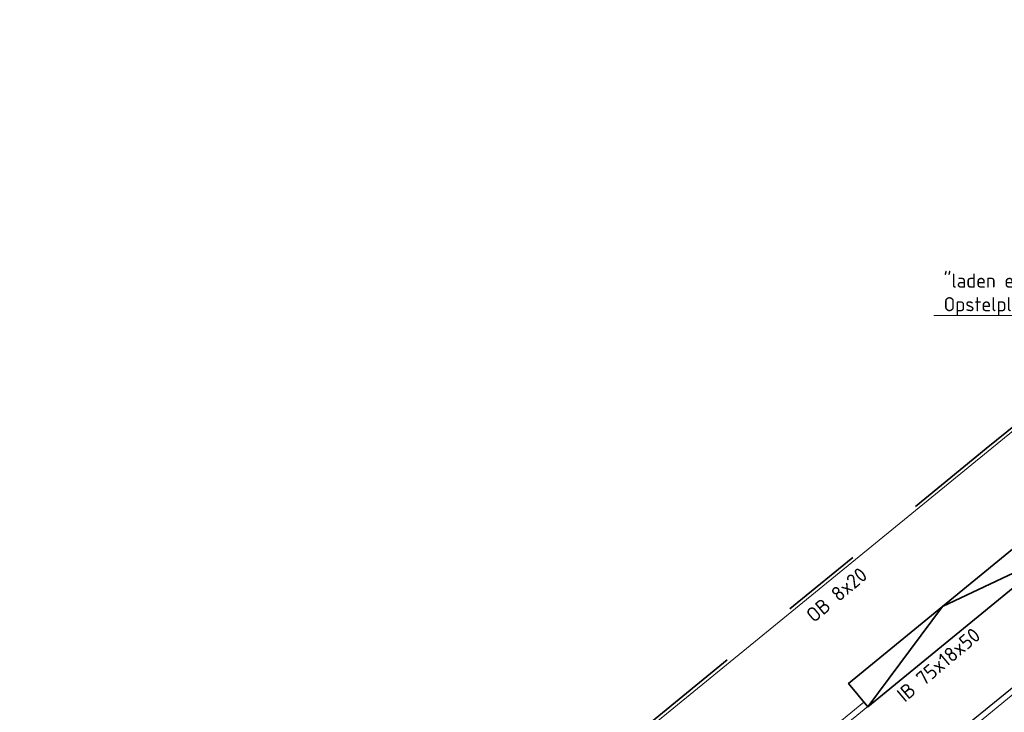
# Model space of a CAD drawing. Header units: metres. Extents: x 92403 to 95147, y 464428 to 465602.
# Tile 543 of 568: x 93401 to 93426, y 465244 to 465261. Entities that reach past the tile are written whole.
import ezdxf
from ezdxf import colors
from ezdxf.entities.mleader import LeaderData, LeaderLine
from ezdxf.math import Vec2, Vec3

# ---------------------------------------------------------------- set-up
doc = ezdxf.new("R2010")
doc.units = ezdxf.units.M
for name, pattern in [('DASHED', [0.75, 0.5, -0.25]), ('VH-OPSLUITBAND_80X200', [14, 8, -2, 2, -2]), ('VH-TROTTOIRBAND', [15, 5, -2, 2, -2, 2, -2])]:
    doc.linetypes.add(name, pattern=pattern)
for name, color, linetype, lineweight in [('N-RO-VW-MARKERING-G', 7, 'CONTINUOUS', 9), ('N-WE-GW-ONTGRAVING-V', 2, 'CONTINUOUS', 30), ('N-WE-VH-KANTOPSLUITING_INRITBAND-G', 210, 'CONTINUOUS', 35), ('N-WE-VH-KANTOPSLUITING_OPSLUITBAND_80X200-G', 7, 'VH-OPSLUITBAND_80X200', 35), ('N-WE-VH-KANTOPSLUITING_TROTTOIRBAND-G', 7, 'VH-TROTTOIRBAND', 35), ('N-WE-VH-KANTOPSLUITING_TROTTOIRBAND_130 150-T18', 10, 'CONTINUOUS', 18), ('N-WE-VH-KANTOPSLUITING_VOORKANTBAND-G', 50, 'CONTINUOUS', 35), ('X-XX-AL-T', 7, 'CONTINUOUS', 5)]:
    doc.layers.add(name, color=color, linetype=linetype, lineweight=lineweight)
doc.styles.add('NLCS-ISO-M100-T35', font='NLCS-ISO.ttf', dxfattribs={"height": 0.35})
doc.styles.add('NLCS-ISO-M200-T18', font='NLCS-ISO.ttf', dxfattribs={"height": 0.36})

msp = doc.modelspace()

# ---------------------------------------------------------------- linework, layer by layer
at = {"layer": 'N-RO-VW-MARKERING-G', "linetype": 'DASHED', "ltscale": 5, "flags": 128}
msp.add_lwpolyline([(93449.387195, 465264.081011), (93430.127818, 465248.29854), (93410.029804, 465231.828831)], dxfattribs=at)
at = {"layer": 'N-WE-GW-ONTGRAVING-V', "flags": 128}
msp.add_lwpolyline([(93385.161698, 465211.839092), (93422.410042, 465242.16203), (93457.876985, 465271.034757), (93477.132376, 465266.736962), (93481.972587, 465270.456272), (93481.927, 465270.04), (93483.431527, 465267.541709), (93477.895673, 465263.287855), (93458.694073, 465267.573643), (93425.223643, 465240.326226), (93425.630065, 465239.826981), (93388.939149, 465210.011523)], dxfattribs=at)
at = {"layer": 'N-WE-VH-KANTOPSLUITING_INRITBAND-G', "flags": 128}
for points in [[(93426.832842, 465248.225235), (93426.357466, 465248.805337), (93421.716653, 465245.002332), (93422.192028, 465244.42223), (93426.832842, 465248.225235)], [(93422.192028, 465244.42223), (93424.03706, 465246.903834), (93426.832842, 465248.225235)]]:
    msp.add_lwpolyline(points, dxfattribs=at)
at = {"layer": 'N-WE-VH-KANTOPSLUITING_OPSLUITBAND_80X200-G', "flags": 128}
msp.add_lwpolyline([(93451.252, 465272.148), (93439.725, 465262.735), (93436.208, 465259.863), (93425.117, 465250.807), (93420.444, 465246.991), (93412.049, 465240.136), (93407.384, 465236.326), (93403.054, 465232.79), (93401.253, 465231.32), (93400.329, 465230.565), (93399.683688, 465230.038083), (93398.074513, 465232.009055), (93373.569853, 465212.073299)], dxfattribs=at)
at = {"layer": 'N-WE-VH-KANTOPSLUITING_TROTTOIRBAND-G', "lineweight": 15, "flags": 128}
msp.add_lwpolyline([(93422.093264, 465244.542752), (93413.87071, 465237.81794)], dxfattribs=at)
at = {"layer": 'N-WE-VH-KANTOPSLUITING_VOORKANTBAND-G', "linetype": 'Continuous', "lineweight": 15}
msp.add_lwpolyline([(93373.620339, 465212.011242), (93398.063054, 465231.896602), (93399.672319, 465229.925519), (93400.379619, 465230.503051), (93401.303586, 465231.258024), (93403.104601, 465232.728036), (93407.434605, 465236.264039), (93412.099599, 465240.074034), (93420.494601, 465246.929036), (93425.167597, 465250.745033), (93436.2586, 465259.801036), (93439.7756, 465262.673036), (93451.3026, 465272.086036), (93451.252, 465272.148)], dxfattribs=at)
msp.add_lwpolyline([(93381.617305, 465208.662032), (93409.90922, 465231.800559, 0.414213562), (93409.97267, 465232.433784), (93409.181315, 465233.401388, -0.414213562), (93409.223615, 465233.823538), (93447.463334, 465265.097872, -0.414213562), (93447.885484, 465265.055572), (93448.676838, 465264.087967, 0.414213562), (93449.310063, 465264.024518), (93453.652897, 465267.576302)], format="xyb", dxfattribs=at)

# ---------------------------------------------------------------- texts
at = {"layer": 'N-WE-VH-KANTOPSLUITING_TROTTOIRBAND_130 150-T18', "char_height": 0.36, "width": 4.66934953, "attachment_point": 1, "style": 'NLCS-ISO-M200-T18'}
for s, insert, rotation in [('OB 8x20', (93420.627169, 465246.760707), 40.0309777), ('IB 75x18x50', (93422.871735, 465244.793938), 40.2508435)]:
    msp.add_mtext(s, dxfattribs=dict(at, insert=insert, rotation=rotation))

# ---------------------------------------------------------------- leaders
at = {"layer": 'X-XX-AL-T'}
ml = msp.add_multileader_mtext('Standard', dxfattribs=at)
ml.set_content('"laden en lossen"\\POpstelplaats busjes', color=256, style='NLCS-ISO-M100-T35')
ml.set_leader_properties(color=256, linetype='ByLayer', lineweight=-1)
ml.build(insert=Vec2(0, 0))
ml.multileader.update_dxf_attribs({"text_left_attachment_type": 5, "text_right_attachment_type": 5, "dogleg_length": 0.35, "arrow_head_size": 0.25})
ctx = ml.context
ctx.base_point, ctx.char_height, ctx.arrow_head_size, ctx.landing_gap_size, ctx.plane_origin = Vec3(93423.976167, 465254.096937), 0.35, 0.25, 0.09, Vec3(93429.926914, 465248.883846)
ctx.left_attachment, ctx.right_attachment = 5, 5
notes = []
notes.append((ctx, [(0, (1, 1, 0), (93428.671167, 465254.096937), (-1, 0), 0.35, [(0, [(93429.926914, 465248.883846)], 0, [])])]))
ctx.mtext.insert, ctx.mtext.flow_direction = Vec3(93424.066167, 465255.135271), 5
for ctx, leaders in notes:
    for number, flags, end, landing, length, lines in leaders:
        leader = LeaderData()
        leader.index, (leader.has_last_leader_line, leader.has_dogleg_vector, leader.attachment_direction) = number, flags
        leader.last_leader_point, leader.dogleg_vector, leader.dogleg_length = Vec3(end), Vec3(landing), length
        for number, points, colour, breaks in lines:
            line = LeaderLine()
            line.index, line.vertices, line.color, line.breaks = number, Vec3.list(points), colors.encode_raw_color(colour), breaks
            leader.lines.append(line)
        ctx.leaders.append(leader)

doc.saveas('drawing.dxf')
